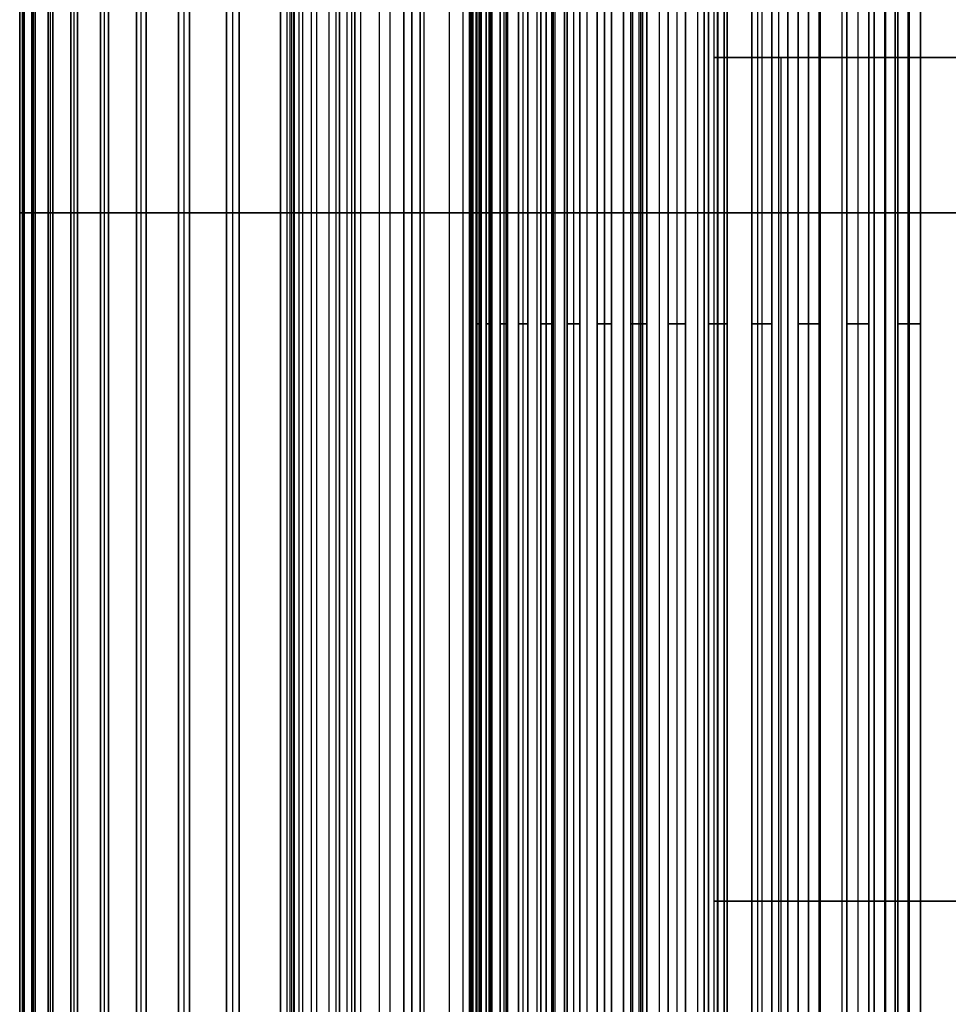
# Model space of a CAD drawing. Header units: millimetres. Extents: x -65 to 65, y -196 to 80.
# Tile 632 of 656: x -55 to -13, y -36 to 9. Entities that reach past the tile are written whole.
import ezdxf

# ---------------------------------------------------------------- set-up
doc = ezdxf.new("R2010")
doc.units = ezdxf.units.MM
doc.header["$MEASUREMENT"] = 0
doc.layers.add('IGES level 0', color=7, linetype='Continuous', true_color=0xa0a0a0)

msp = doc.modelspace()

# ---------------------------------------------------------------- linework, layer by layer
at = {"layer": 'IGES level 0'}
for p, q in [((-43.065, -70.931, 0.543), (-43.065, 70.931, 0.543)), ((-43.065, -70.931, -0.543), (-43.065, 70.931, -0.543)), ((-42.985, -70.931, 2.676), (-42.985, 70.931, 2.676)), ((-42.985, -70.931, -2.676), (-42.985, 70.931, -2.676)), ((-42.904, -70.931, 3.76), (-42.904, 70.931, 3.76)), ((-42.904, -70.931, -3.76), (-42.904, 70.931, -3.76)), ((-42.665, -70.931, 5.881), (-42.665, 70.931, 5.881)), ((-42.665, -70.931, -5.881), (-42.665, 70.931, -5.881)), ((-42.503, -70.931, 6.956), (-42.503, 70.931, 6.956)), ((-42.503, -70.931, -6.956), (-42.503, 70.931, -6.956)), ((-42.106, -70.931, 9.053), (-42.106, 70.931, 9.053)), ((-42.106, -70.931, -9.053), (-42.106, 70.931, -9.053)), ((-41.865, -70.931, 10.113), (-41.865, 70.931, 10.113)), ((-41.865, -70.931, -10.113), (-41.865, 70.931, -10.113)), ((-41.312, -70.931, 12.174), (-41.312, 70.931, 12.174)), ((-41.312, -70.931, -12.174), (-41.312, 70.931, -12.174)), ((-40.992, -70.931, 13.213), (-40.992, 70.931, 13.213)), ((-40.992, -70.931, -13.213), (-40.992, 70.931, -13.213)), ((-40.287, -70.931, 15.228), (-40.287, 70.931, 15.228)), ((-40.287, -70.931, -15.228), (-40.287, 70.931, -15.228)), ((-39.89, -70.931, 16.239), (-39.89, 70.931, 16.239)), ((-39.89, -70.931, -16.239), (-39.89, 70.931, -16.239)), ((-39.036, -70.931, -18.196), (-39.036, 70.931, -18.196)), ((-39.036, -70.931, 18.196), (-39.036, 70.931, 18.196)), ((-38.565, -70.931, -19.175), (-38.565, 70.931, -19.175)), ((-38.565, -70.931, 19.175), (-38.565, 70.931, 19.175)), ((-37.567, -70.931, -21.062), (-37.567, 70.931, -21.062)), ((-37.567, -70.931, 21.062), (-37.567, 70.931, 21.062)), ((-37.024, -70.931, -22.003), (-37.024, 70.931, -22.003)), ((-37.024, -70.931, 22.003), (-37.024, 70.931, 22.003)), ((-35.888, -70.931, -23.811), (-35.888, 70.931, -23.811)), ((-35.888, -70.931, 23.811), (-35.888, 70.931, 23.811)), ((-35.276, -70.931, -24.708), (-35.276, 70.931, -24.708)), ((-35.276, -70.931, 24.708), (-35.276, 70.931, 24.708)), ((-34.009, -70.931, -26.426), (-34.009, 70.931, -26.426)), ((-34.009, -70.931, 26.426), (-34.009, 70.931, 26.426)), ((-33.331, -70.931, -27.276), (-33.331, 70.931, -27.276)), ((-33.331, -70.931, 27.276), (-33.331, 70.931, 27.276)), ((-31.939, -70.931, -28.893), (-31.939, 70.931, -28.893)), ((-31.939, -70.931, 28.893), (-31.939, 70.931, 28.893)), ((-31.199, -70.931, -29.69), (-31.199, 70.931, -29.69)), ((-31.199, -70.931, 29.69), (-31.199, 70.931, 29.69)), ((-29.69, -70.931, -31.199), (-29.69, 70.931, -31.199)), ((-29.69, -70.931, 31.199), (-29.69, 70.931, 31.199)), ((-28.893, -70.931, -31.939), (-28.893, 70.931, -31.939)), ((-28.893, -70.931, 31.939), (-28.893, 70.931, 31.939)), ((-27.276, -70.931, -33.331), (-27.276, 70.931, -33.331)), ((-27.276, -70.931, 33.331), (-27.276, 70.931, 33.331)), ((-26.426, -70.931, -34.009), (-26.426, 70.931, -34.009)), ((-26.426, -70.931, 34.009), (-26.426, 70.931, 34.009)), ((-24.708, -70.931, -35.276), (-24.708, 70.931, -35.276)), ((-24.708, -70.931, 35.276), (-24.708, 70.931, 35.276)), ((-23.811, -70.931, -35.888), (-23.811, 70.931, -35.888)), ((-23.811, -70.931, 35.888), (-23.811, 70.931, 35.888)), ((-22.003, -70.931, -37.024), (-22.003, 70.931, -37.024)), ((-22.003, -70.931, 37.024), (-22.003, 70.931, 37.024)), ((-21.062, -70.931, -37.567), (-21.062, 70.931, -37.567)), ((-21.062, -70.931, 37.567), (-21.062, 70.931, 37.567)), ((-19.175, -70.931, -38.565), (-19.175, 70.931, -38.565)), ((-19.175, -70.931, 38.565), (-19.175, 70.931, 38.565)), ((-18.196, -70.931, -39.036), (-18.196, 70.931, -39.036)), ((-18.196, -70.931, 39.036), (-18.196, 70.931, 39.036)), ((-16.239, -70.931, -39.89), (-16.239, 70.931, -39.89)), ((-16.239, -70.931, 39.89), (-16.239, 70.931, 39.89)), ((-15.228, -70.931, -40.287), (-15.228, 70.931, -40.287)), ((-15.228, -70.931, 40.287), (-15.228, 70.931, 40.287)), ((-55.25, -52.537, 0), (-55.25, 52.537, 0)), ((-55.248, 52.537, 0.499), (-55.248, -52.537, 0.499)), ((-55.248, -52.537, 0.499), (-55.248, 52.537, 0.499)), ((-55.248, 52.537, -0.499), (-55.248, -52.537, -0.499)), ((-55.248, 52.537, -0.499), (-55.248, -52.537, -0.499)), ((-55.131, 52.537, 3.631), (-55.131, -52.537, 3.631)), ((-55.131, 52.537, 3.631), (-55.131, -52.537, 3.631)), ((-55.131, 52.537, -3.631), (-55.131, -52.537, -3.631)), ((-55.131, -52.537, -3.631), (-55.131, 52.537, -3.631)), ((-55.096, -52.537, 4.129), (-55.096, 52.537, 4.129)), ((-55.096, -52.537, -4.129), (-55.096, 52.537, -4.129)), ((-55.056, 52.537, 4.626), (-55.056, -52.537, 4.626)), ((-55.056, -52.537, 4.626), (-55.056, 52.537, 4.626)), ((-55.056, 52.537, -4.626), (-55.056, -52.537, -4.626)), ((-55.056, 52.537, -4.626), (-55.056, -52.537, -4.626)), ((-54.705, 52.537, 7.741), (-54.705, -52.537, 7.741)), ((-54.705, 52.537, 7.741), (-54.705, -52.537, 7.741)), ((-54.705, 52.537, -7.741), (-54.705, -52.537, -7.741)), ((-54.705, -52.537, -7.741), (-54.705, 52.537, -7.741)), ((-54.633, -52.537, 8.235), (-54.633, 52.537, 8.235)), ((-54.633, -52.537, -8.235), (-54.633, 52.537, -8.235)), ((-54.556, 52.537, 8.728), (-54.556, -52.537, 8.728)), ((-54.556, -52.537, 8.728), (-54.556, 52.537, 8.728)), ((-54.556, 52.537, -8.728), (-54.556, -52.537, -8.728)), ((-54.556, 52.537, -8.728), (-54.556, -52.537, -8.728)), ((-53.974, 52.537, 11.807), (-53.974, -52.537, 11.807)), ((-53.974, 52.537, 11.807), (-53.974, -52.537, 11.807)), ((-53.974, 52.537, -11.807), (-53.974, -52.537, -11.807)), ((-53.974, -52.537, -11.807), (-53.974, 52.537, -11.807)), ((-53.865, -52.537, 12.294), (-53.865, 52.537, 12.294)), ((-53.865, -52.537, -12.294), (-53.865, 52.537, -12.294)), ((-53.752, 52.537, 12.78), (-53.752, -52.537, 12.78)), ((-53.752, -52.537, 12.78), (-53.752, 52.537, 12.78)), ((-53.752, 52.537, -12.78), (-53.752, -52.537, -12.78)), ((-53.752, 52.537, -12.78), (-53.752, -52.537, -12.78)), ((-52.94, 52.537, 15.808), (-52.94, -52.537, 15.808)), ((-52.94, 52.537, 15.808), (-52.94, -52.537, 15.808)), ((-52.94, 52.537, -15.808), (-52.94, -52.537, -15.808)), ((-52.94, -52.537, -15.808), (-52.94, 52.537, -15.808)), ((-52.795, -52.537, 16.285), (-52.795, 52.537, 16.285)), ((-52.795, -52.537, -16.285), (-52.795, 52.537, -16.285)), ((-52.646, 52.537, 16.761), (-52.646, -52.537, 16.761)), ((-52.646, -52.537, 16.761), (-52.646, 52.537, 16.761)), ((-52.646, 52.537, -16.761), (-52.646, -52.537, -16.761)), ((-52.646, 52.537, -16.761), (-52.646, -52.537, -16.761)), ((-51.611, 52.537, 19.72), (-51.611, -52.537, 19.72)), ((-51.611, 52.537, 19.72), (-51.611, -52.537, 19.72)), ((-51.611, 52.537, -19.72), (-51.611, -52.537, -19.72)), ((-51.611, -52.537, -19.72), (-51.611, 52.537, -19.72)), ((-51.431, -52.537, 20.185), (-51.431, 52.537, 20.185)), ((-51.431, -52.537, -20.185), (-51.431, 52.537, -20.185)), ((-51.246, 52.537, 20.649), (-51.246, -52.537, 20.649)), ((-51.246, -52.537, 20.649), (-51.246, 52.537, 20.649)), ((-51.246, 52.537, -20.649), (-51.246, -52.537, -20.649)), ((-51.246, 52.537, -20.649), (-51.246, -52.537, -20.649)), ((-49.993, 52.537, -23.521), (-49.993, -52.537, -23.521)), ((-49.993, -52.537, -23.521), (-49.993, 52.537, -23.521)), ((-49.993, 52.537, 23.521), (-49.993, -52.537, 23.521)), ((-49.993, 52.537, 23.521), (-49.993, -52.537, 23.521)), ((-49.779, -52.537, -23.972), (-49.779, 52.537, -23.972)), ((-49.779, -52.537, 23.972), (-49.779, 52.537, 23.972)), ((-49.56, 52.537, -24.421), (-49.56, -52.537, -24.421)), ((-49.56, 52.537, -24.421), (-49.56, -52.537, -24.421)), ((-49.56, 52.537, 24.421), (-49.56, -52.537, 24.421)), ((-49.56, -52.537, 24.421), (-49.56, 52.537, 24.421)), ((-48.095, 52.537, -27.192), (-48.095, -52.537, -27.192)), ((-48.095, -52.537, -27.192), (-48.095, 52.537, -27.192)), ((-48.095, 52.537, 27.192), (-48.095, -52.537, 27.192)), ((-48.095, 52.537, 27.192), (-48.095, -52.537, 27.192)), ((-47.848, -52.537, -27.625), (-47.848, 52.537, -27.625)), ((-47.848, -52.537, 27.625), (-47.848, 52.537, 27.625)), ((-47.596, 52.537, -28.056), (-47.596, -52.537, -28.056)), ((-47.596, 52.537, -28.056), (-47.596, -52.537, -28.056)), ((-47.596, 52.537, 28.056), (-47.596, -52.537, 28.056)), ((-47.596, -52.537, 28.056), (-47.596, 52.537, 28.056)), ((-45.929, 52.537, -30.71), (-45.929, -52.537, -30.71)), ((-45.929, -52.537, -30.71), (-45.929, 52.537, -30.71)), ((-45.929, 52.537, 30.71), (-45.929, -52.537, 30.71)), ((-45.929, 52.537, 30.71), (-45.929, -52.537, 30.71)), ((-45.65, -52.537, -31.123), (-45.65, 52.537, -31.123)), ((-45.65, -52.537, 31.123), (-45.65, 52.537, 31.123)), ((-45.367, 52.537, -31.535), (-45.367, -52.537, -31.535)), ((-45.367, 52.537, -31.535), (-45.367, -52.537, -31.535)), ((-45.367, 52.537, 31.535), (-45.367, -52.537, 31.535)), ((-45.367, -52.537, 31.535), (-45.367, 52.537, 31.535)), ((-43.506, 52.537, -34.056), (-43.506, -52.537, -34.056)), ((-43.506, -52.537, -34.056), (-43.506, 52.537, -34.056)), ((-43.506, 52.537, 34.056), (-43.506, -52.537, 34.056)), ((-43.506, 52.537, 34.056), (-43.506, -52.537, 34.056)), ((-43.196, -52.537, -34.448), (-43.196, 52.537, -34.448)), ((-43.196, -52.537, 34.448), (-43.196, 52.537, 34.448)), ((-42.883, 52.537, -34.837), (-42.883, -52.537, -34.837)), ((-42.883, 52.537, -34.837), (-42.883, -52.537, -34.837)), ((-42.883, 52.537, 34.837), (-42.883, -52.537, 34.837)), ((-42.883, -52.537, 34.837), (-42.883, 52.537, 34.837)), ((-40.839, 52.537, -37.212), (-40.839, -52.537, -37.212)), ((-40.839, -52.537, -37.212), (-40.839, 52.537, -37.212)), ((-40.839, 52.537, 37.212), (-40.839, -52.537, 37.212)), ((-40.839, 52.537, 37.212), (-40.839, -52.537, 37.212)), ((-40.501, -52.537, -37.58), (-40.501, 52.537, -37.58)), ((-40.501, -52.537, 37.58), (-40.501, 52.537, 37.58)), ((-40.16, 52.537, -37.944), (-40.16, -52.537, -37.944)), ((-40.16, 52.537, -37.944), (-40.16, -52.537, -37.944)), ((-40.16, 52.537, 37.944), (-40.16, -52.537, 37.944)), ((-40.16, -52.537, 37.944), (-40.16, 52.537, 37.944)), ((-37.944, 52.537, -40.16), (-37.944, -52.537, -40.16)), ((-37.944, -52.537, -40.16), (-37.944, 52.537, -40.16)), ((-37.944, 52.537, 40.16), (-37.944, -52.537, 40.16)), ((-37.944, 52.537, 40.16), (-37.944, -52.537, 40.16)), ((-37.58, -52.537, -40.501), (-37.58, 52.537, -40.501)), ((-37.58, -52.537, 40.501), (-37.58, 52.537, 40.501)), ((-37.212, 52.537, -40.839), (-37.212, -52.537, -40.839)), ((-37.212, 52.537, -40.839), (-37.212, -52.537, -40.839)), ((-37.212, 52.537, 40.839), (-37.212, -52.537, 40.839)), ((-37.212, -52.537, 40.839), (-37.212, 52.537, 40.839)), ((-34.837, 52.537, -42.883), (-34.837, -52.537, -42.883)), ((-34.837, -52.537, -42.883), (-34.837, 52.537, -42.883)), ((-34.837, 52.537, 42.883), (-34.837, -52.537, 42.883)), ((-34.837, 52.537, 42.883), (-34.837, -52.537, 42.883)), ((-34.448, -52.537, -43.196), (-34.448, 52.537, -43.196)), ((-34.448, -52.537, 43.196), (-34.448, 52.537, 43.196)), ((-34.056, 52.537, -43.506), (-34.056, -52.537, -43.506)), ((-34.056, 52.537, -43.506), (-34.056, -52.537, -43.506)), ((-34.056, 52.537, 43.506), (-34.056, -52.537, 43.506)), ((-34.056, -52.537, 43.506), (-34.056, 52.537, 43.506)), ((-31.535, 52.537, -45.367), (-31.535, -52.537, -45.367)), ((-31.535, -52.537, -45.367), (-31.535, 52.537, -45.367)), ((-31.535, 52.537, 45.367), (-31.535, -52.537, 45.367)), ((-31.535, 52.537, 45.367), (-31.535, -52.537, 45.367)), ((-31.123, -52.537, -45.65), (-31.123, 52.537, -45.65)), ((-31.123, -52.537, 45.65), (-31.123, 52.537, 45.65)), ((-30.71, 52.537, -45.929), (-30.71, -52.537, -45.929)), ((-30.71, 52.537, -45.929), (-30.71, -52.537, -45.929)), ((-30.71, 52.537, 45.929), (-30.71, -52.537, 45.929)), ((-30.71, -52.537, 45.929), (-30.71, 52.537, 45.929)), ((-28.056, 52.537, -47.596), (-28.056, -52.537, -47.596)), ((-28.056, -52.537, -47.596), (-28.056, 52.537, -47.596)), ((-28.056, 52.537, 47.596), (-28.056, -52.537, 47.596)), ((-28.056, 52.537, 47.596), (-28.056, -52.537, 47.596)), ((-27.625, -52.537, -47.848), (-27.625, 52.537, -47.848)), ((-27.625, -52.537, 47.848), (-27.625, 52.537, 47.848)), ((-27.192, 52.537, -48.095), (-27.192, -52.537, -48.095)), ((-27.192, 52.537, -48.095), (-27.192, -52.537, -48.095)), ((-27.192, 52.537, 48.095), (-27.192, -52.537, 48.095)), ((-27.192, -52.537, 48.095), (-27.192, 52.537, 48.095)), ((-24.421, 52.537, -49.56), (-24.421, -52.537, -49.56)), ((-24.421, -52.537, -49.56), (-24.421, 52.537, -49.56)), ((-24.421, 52.537, 49.56), (-24.421, -52.537, 49.56)), ((-24.421, 52.537, 49.56), (-24.421, -52.537, 49.56)), ((-23.972, -52.537, -49.779), (-23.972, 52.537, -49.779)), ((-23.972, -52.537, 49.779), (-23.972, 52.537, 49.779)), ((-23.521, 52.537, -49.993), (-23.521, -52.537, -49.993)), ((-23.521, 52.537, -49.993), (-23.521, -52.537, -49.993)), ((-23.521, 52.537, 49.993), (-23.521, -52.537, 49.993)), ((-23.521, -52.537, 49.993), (-23.521, 52.537, 49.993)), ((-20.649, 52.537, -51.246), (-20.649, -52.537, -51.246)), ((-20.649, -52.537, -51.246), (-20.649, 52.537, -51.246)), ((-20.649, 52.537, 51.246), (-20.649, -52.537, 51.246)), ((-20.649, 52.537, 51.246), (-20.649, -52.537, 51.246)), ((-20.185, -52.537, -51.431), (-20.185, 52.537, -51.431)), ((-20.185, -52.537, 51.431), (-20.185, 52.537, 51.431)), ((-19.72, 52.537, -51.611), (-19.72, -52.537, -51.611)), ((-19.72, 52.537, -51.611), (-19.72, -52.537, -51.611)), ((-19.72, 52.537, 51.611), (-19.72, -52.537, 51.611)), ((-19.72, -52.537, 51.611), (-19.72, 52.537, 51.611)), ((-16.761, 52.537, -52.646), (-16.761, -52.537, -52.646)), ((-16.761, -52.537, -52.646), (-16.761, 52.537, -52.646)), ((-16.761, 52.537, 52.646), (-16.761, -52.537, 52.646)), ((-16.761, 52.537, 52.646), (-16.761, -52.537, 52.646)), ((-16.285, -52.537, -52.795), (-16.285, 52.537, -52.795)), ((-16.285, -52.537, 52.795), (-16.285, 52.537, 52.795)), ((-15.808, 52.537, -52.94), (-15.808, -52.537, -52.94)), ((-15.808, 52.537, -52.94), (-15.808, -52.537, -52.94)), ((-15.808, 52.537, 52.94), (-15.808, -52.537, 52.94)), ((-15.808, -52.537, 52.94), (-15.808, 52.537, 52.94)), ((-35, 49.663, 0), (-35, -59.663, 0)), ((-34.995, -59.663, 0.573), (-34.995, 49.663, 0.573)), ((-34.995, 49.663, -0.573), (-34.995, -59.663, -0.573)), ((-34.995, 49.663, 0.573), (-34.995, -59.663, 0.573)), ((-34.995, -59.663, -0.573), (-34.995, 49.663, -0.573)), ((-34.94, 49.663, 2.044), (-34.94, -59.663, 2.044)), ((-34.94, -59.663, -2.044), (-34.94, 49.663, -2.044)), ((-34.94, -59.663, 2.044), (-34.94, 49.663, 2.044)), ((-34.94, 49.663, -2.044), (-34.94, -59.663, -2.044)), ((-34.902, 49.663, 2.616), (-34.902, -59.663, 2.616)), ((-34.902, 49.663, -2.616), (-34.902, -59.663, -2.616)), ((-34.855, -59.663, 3.186), (-34.855, 49.663, 3.186)), ((-34.855, 49.663, -3.186), (-34.855, -59.663, -3.186)), ((-34.855, 49.663, 3.186), (-34.855, -59.663, 3.186)), ((-34.855, -59.663, -3.186), (-34.855, 49.663, -3.186)), ((-34.69, 49.663, 4.649), (-34.69, -59.663, 4.649)), ((-34.69, -59.663, -4.649), (-34.69, 49.663, -4.649)), ((-34.69, -59.663, 4.649), (-34.69, 49.663, 4.649)), ((-34.69, 49.663, -4.649), (-34.69, -59.663, -4.649)), ((-34.609, 49.663, 5.216), (-34.609, -59.663, 5.216)), ((-34.609, 49.663, -5.216), (-34.609, -59.663, -5.216)), ((-34.519, -59.663, 5.782), (-34.519, 49.663, 5.782)), ((-34.519, 49.663, -5.782), (-34.519, -59.663, -5.782)), ((-34.519, 49.663, 5.782), (-34.519, -59.663, 5.782)), ((-34.519, -59.663, -5.782), (-34.519, 49.663, -5.782)), ((-34.245, 49.663, 7.229), (-34.245, -59.663, 7.229)), ((-34.245, -59.663, -7.229), (-34.245, 49.663, -7.229)), ((-34.245, -59.663, 7.229), (-34.245, 49.663, 7.229)), ((-34.245, 49.663, -7.229), (-34.245, -59.663, -7.229)), ((-34.122, 49.663, 7.788), (-34.122, -59.663, 7.788)), ((-34.122, 49.663, -7.788), (-34.122, -59.663, -7.788)), ((-33.99, -59.663, 8.346), (-33.99, 49.663, 8.346)), ((-33.99, 49.663, -8.346), (-33.99, -59.663, -8.346)), ((-33.99, 49.663, 8.346), (-33.99, -59.663, 8.346)), ((-33.99, -59.663, -8.346), (-33.99, 49.663, -8.346)), ((-33.609, 49.663, 9.768), (-33.609, -59.663, 9.768)), ((-33.609, -59.663, -9.768), (-33.609, 49.663, -9.768)), ((-33.609, -59.663, 9.768), (-33.609, 49.663, 9.768)), ((-33.609, 49.663, -9.768), (-33.609, -59.663, -9.768)), ((-33.445, 49.663, 10.316), (-33.445, -59.663, 10.316)), ((-33.445, 49.663, -10.316), (-33.445, -59.663, -10.316)), ((-33.272, -59.663, 10.862), (-33.272, 49.663, 10.862)), ((-33.272, 49.663, -10.862), (-33.272, -59.663, -10.862)), ((-33.272, 49.663, 10.862), (-33.272, -59.663, 10.862)), ((-33.272, -59.663, -10.862), (-33.272, 49.663, -10.862)), ((-32.785, 49.663, 12.252), (-32.785, -59.663, 12.252)), ((-32.785, -59.663, -12.252), (-32.785, 49.663, -12.252)), ((-32.785, -59.663, 12.252), (-32.785, 49.663, 12.252)), ((-32.785, 49.663, -12.252), (-32.785, -59.663, -12.252)), ((-32.581, 49.663, 12.787), (-32.581, -59.663, 12.787)), ((-32.581, 49.663, -12.787), (-32.581, -59.663, -12.787)), ((-32.367, -59.663, 13.318), (-32.367, 49.663, 13.318)), ((-32.367, 49.663, -13.318), (-32.367, -59.663, -13.318)), ((-32.367, 49.663, 13.318), (-32.367, -59.663, 13.318)), ((-32.367, -59.663, -13.318), (-32.367, 49.663, -13.318)), ((-31.778, -59.663, -14.668), (-31.778, 49.663, -14.668)), ((-31.778, 49.663, 14.668), (-31.778, -59.663, 14.668)), ((-31.778, 49.663, -14.668), (-31.778, -59.663, -14.668)), ((-31.778, -59.663, 14.668), (-31.778, 49.663, 14.668)), ((-31.534, 49.663, -15.186), (-31.534, -59.663, -15.186)), ((-31.534, 49.663, 15.186), (-31.534, -59.663, 15.186)), ((-31.281, 49.663, -15.7), (-31.281, -59.663, -15.7)), ((-31.281, -59.663, 15.7), (-31.281, 49.663, 15.7)), ((-31.281, -59.663, -15.7), (-31.281, 49.663, -15.7)), ((-31.281, 49.663, 15.7), (-31.281, -59.663, 15.7)), ((-30.593, -59.663, -17.002), (-30.593, 49.663, -17.002)), ((-30.593, 49.663, 17.002), (-30.593, -59.663, 17.002)), ((-30.593, 49.663, -17.002), (-30.593, -59.663, -17.002)), ((-30.593, -59.663, 17.002), (-30.593, 49.663, 17.002)), ((-30.311, 49.663, -17.5), (-30.311, -59.663, -17.5)), ((-30.311, 49.663, 17.5), (-30.311, -59.663, 17.5)), ((-30.02, 49.663, -17.994), (-30.02, -59.663, -17.994)), ((-30.02, -59.663, 17.994), (-30.02, 49.663, 17.994)), ((-30.02, -59.663, -17.994), (-30.02, 49.663, -17.994)), ((-30.02, 49.663, 17.994), (-30.02, -59.663, 17.994)), ((-29.237, -59.663, -19.24), (-29.237, 49.663, -19.24)), ((-29.237, 49.663, 19.24), (-29.237, -59.663, 19.24)), ((-29.237, 49.663, -19.24), (-29.237, -59.663, -19.24)), ((-29.237, -59.663, 19.24), (-29.237, 49.663, 19.24)), ((-28.918, 49.663, -19.716), (-28.918, -59.663, -19.716)), ((-28.918, 49.663, 19.716), (-28.918, -59.663, 19.716)), ((-28.592, 49.663, -20.187), (-28.592, -59.663, -20.187)), ((-28.592, -59.663, 20.187), (-28.592, 49.663, 20.187)), ((-28.592, -59.663, -20.187), (-28.592, 49.663, -20.187)), ((-28.592, 49.663, 20.187), (-28.592, -59.663, 20.187)), ((-27.718, -59.663, -21.371), (-27.718, 49.663, -21.371)), ((-27.718, 49.663, 21.371), (-27.718, -59.663, 21.371)), ((-27.718, 49.663, -21.371), (-27.718, -59.663, -21.371)), ((-27.718, -59.663, 21.371), (-27.718, 49.663, 21.371)), ((-27.364, 49.663, -21.822), (-27.364, -59.663, -21.822)), ((-27.364, 49.663, 21.822), (-27.364, -59.663, 21.822)), ((-27.003, 49.663, -22.267), (-27.003, -59.663, -22.267)), ((-27.003, -59.663, 22.267), (-27.003, 49.663, 22.267)), ((-27.003, -59.663, -22.267), (-27.003, 49.663, -22.267)), ((-27.003, 49.663, 22.267), (-27.003, -59.663, 22.267)), ((-26.043, -59.663, -23.383), (-26.043, 49.663, -23.383)), ((-26.043, 49.663, 23.383), (-26.043, -59.663, 23.383)), ((-26.043, 49.663, -23.383), (-26.043, -59.663, -23.383)), ((-26.043, -59.663, 23.383), (-26.043, 49.663, 23.383)), ((-25.657, 49.663, -23.806), (-25.657, -59.663, -23.806)), ((-25.657, 49.663, 23.806), (-25.657, -59.663, 23.806)), ((-25.264, 49.663, -24.223), (-25.264, -59.663, -24.223)), ((-25.264, -59.663, 24.223), (-25.264, 49.663, 24.223)), ((-25.264, -59.663, -24.223), (-25.264, 49.663, -24.223)), ((-25.264, 49.663, 24.223), (-25.264, -59.663, 24.223)), ((-24.223, -59.663, -25.264), (-24.223, 49.663, -25.264)), ((-24.223, 49.663, 25.264), (-24.223, -59.663, 25.264)), ((-24.223, 49.663, -25.264), (-24.223, -59.663, -25.264)), ((-24.223, -59.663, 25.264), (-24.223, 49.663, 25.264)), ((-23.806, 49.663, -25.657), (-23.806, -59.663, -25.657)), ((-23.806, 49.663, 25.657), (-23.806, -59.663, 25.657)), ((-23.383, 49.663, -26.043), (-23.383, -59.663, -26.043)), ((-23.383, -59.663, 26.043), (-23.383, 49.663, 26.043)), ((-23.383, -59.663, -26.043), (-23.383, 49.663, -26.043)), ((-23.383, 49.663, 26.043), (-23.383, -59.663, 26.043)), ((-22.267, -59.663, -27.003), (-22.267, 49.663, -27.003)), ((-22.267, 49.663, 27.003), (-22.267, -59.663, 27.003)), ((-22.267, 49.663, -27.003), (-22.267, -59.663, -27.003)), ((-22.267, -59.663, 27.003), (-22.267, 49.663, 27.003)), ((-21.822, 49.663, -27.364), (-21.822, -59.663, -27.364)), ((-21.822, 49.663, 27.364), (-21.822, -59.663, 27.364)), ((-21.371, 49.663, -27.718), (-21.371, -59.663, -27.718)), ((-21.371, -59.663, 27.718), (-21.371, 49.663, 27.718)), ((-21.371, -59.663, -27.718), (-21.371, 49.663, -27.718)), ((-21.371, 49.663, 27.718), (-21.371, -59.663, 27.718)), ((-20.187, -59.663, -28.592), (-20.187, 49.663, -28.592)), ((-20.187, 49.663, 28.592), (-20.187, -59.663, 28.592)), ((-20.187, 49.663, -28.592), (-20.187, -59.663, -28.592)), ((-20.187, -59.663, 28.592), (-20.187, 49.663, 28.592)), ((-19.716, 49.663, -28.918), (-19.716, -59.663, -28.918)), ((-19.716, 49.663, 28.918), (-19.716, -59.663, 28.918)), ((-19.24, 49.663, -29.237), (-19.24, -59.663, -29.237)), ((-19.24, -59.663, 29.237), (-19.24, 49.663, 29.237)), ((-19.24, -59.663, -29.237), (-19.24, 49.663, -29.237)), ((-19.24, 49.663, 29.237), (-19.24, -59.663, 29.237)), ((-17.994, -59.663, -30.02), (-17.994, 49.663, -30.02)), ((-17.994, 49.663, 30.02), (-17.994, -59.663, 30.02)), ((-17.994, 49.663, -30.02), (-17.994, -59.663, -30.02)), ((-17.994, -59.663, 30.02), (-17.994, 49.663, 30.02)), ((-17.5, 49.663, -30.311), (-17.5, -59.663, -30.311)), ((-17.5, 49.663, 30.311), (-17.5, -59.663, 30.311)), ((-17.002, 49.663, -30.593), (-17.002, -59.663, -30.593)), ((-17.002, -59.663, 30.593), (-17.002, 49.663, 30.593)), ((-17.002, -59.663, -30.593), (-17.002, 49.663, -30.593)), ((-17.002, 49.663, 30.593), (-17.002, -59.663, 30.593)), ((-15.7, -59.663, -31.281), (-15.7, 49.663, -31.281)), ((-15.7, 49.663, 31.281), (-15.7, -59.663, 31.281)), ((-15.7, 49.663, -31.281), (-15.7, -59.663, -31.281)), ((-15.7, -59.663, 31.281), (-15.7, 49.663, 31.281)), ((-15.186, 49.663, -31.534), (-15.186, -59.663, -31.534)), ((-15.186, 49.663, 31.534), (-15.186, -59.663, 31.534)), ((-14.668, 49.663, -31.778), (-14.668, -59.663, -31.778)), ((-14.668, -59.663, 31.778), (-14.668, 49.663, 31.778)), ((-14.668, -59.663, -31.778), (-14.668, 49.663, -31.778)), ((-14.668, 49.663, 31.778), (-14.668, -59.663, 31.778)), ((-23.961, 7, -1.374), (-20.966, 7, -1.203)), ((-23.961, -69, -1.374), (-23.961, 7, -1.374)), ((-20.966, 7, -1.203), (-20.966, -69, -1.203)), ((-55.248, 0, 0.499), (-34.995, 0, 0.573)), ((-34.995, 0, -0.573), (-55.248, 0, -0.499)), ((-34.94, 0, 2.044), (-55.131, 0, 3.631)), ((-55.131, 0, -3.631), (-34.94, 0, -2.044)), ((-55.056, 0, 4.626), (-34.855, 0, 3.186)), ((-34.855, 0, -3.186), (-55.056, 0, -4.626)), ((-34.69, 0, 4.649), (-54.705, 0, 7.741)), ((-54.705, 0, -7.741), (-34.69, 0, -4.649)), ((-54.556, 0, 8.728), (-34.519, 0, 5.782)), ((-34.519, 0, -5.782), (-54.556, 0, -8.728)), ((-34.245, 0, 7.229), (-53.974, 0, 11.807)), ((-53.974, 0, -11.807), (-34.245, 0, -7.229)), ((-53.752, 0, 12.78), (-33.99, 0, 8.346)), ((-52.94, 0, -15.808), (-33.609, 0, -9.768)), ((-52.646, 0, 16.761), (-33.272, 0, 10.862)), ((-32.785, 0, 12.252), (-51.611, 0, 19.72)), ((-51.611, 0, -19.72), (-32.785, 0, -12.252)), ((-51.246, 0, 20.649), (-32.367, 0, 13.318)), ((-49.993, 0, -23.521), (-31.778, 0, -14.668)), ((-49.56, 0, 24.421), (-31.281, 0, 15.7)), ((-48.095, 0, -27.192), (-30.593, 0, -17.002)), ((-30.593, 0, 17.002), (-48.095, 0, 27.192)), ((-30.02, 0, -17.994), (-47.596, 0, -28.056)), ((-47.596, 0, 28.056), (-30.02, 0, 17.994)), ((-29.237, 0, 19.24), (-45.929, 0, 30.71)), ((-28.592, 0, -20.187), (-45.367, 0, -31.535)), ((-27.718, 0, 21.371), (-43.506, 0, 34.056)), ((-27.003, 0, -22.267), (-42.883, 0, -34.837)), ((-40.839, 0, -37.212), (-26.043, 0, -23.383)), ((-26.043, 0, 23.383), (-40.839, 0, 37.212)), ((-25.264, 0, -24.223), (-40.16, 0, -37.944)), ((-37.944, 0, -40.16), (-24.223, 0, -25.264)), ((-24.223, 0, 25.264), (-37.944, 0, 40.16)), ((-34.837, 0, -42.883), (-22.267, 0, -27.003)), ((-22.267, 0, 27.003), (-34.837, 0, 42.883)), ((-21.371, 0, -27.718), (-34.056, 0, -43.506)), ((-31.535, 0, -45.367), (-20.187, 0, -28.592)), ((-20.187, 0, 28.592), (-31.535, 0, 45.367)), ((-19.24, 0, -29.237), (-30.71, 0, -45.929)), ((-30.71, 0, 45.929), (-19.24, 0, 29.237)), ((-28.056, 0, -47.596), (-17.994, 0, -30.02)), ((-17.994, 0, 30.02), (-28.056, 0, 47.596)), ((-17.002, 0, -30.593), (-27.192, 0, -48.095)), ((-27.192, 0, 48.095), (-17.002, 0, 30.593)), ((-15.7, 0, 31.281), (-24.421, 0, 49.56)), ((-23.521, 0, 49.993), (-14.668, 0, 31.778)), ((-20.649, 0, -51.246), (-13.318, 0, -32.367)), ((-12.252, 0, -32.785), (-19.72, 0, -51.611)), ((-19.72, 0, 51.611), (-12.252, 0, 32.785)), ((-16.761, 0, -52.646), (-10.862, 0, -33.272)), ((-15.808, 0, 52.94), (-9.768, 0, 33.609)), ((-33.99, 0, -8.346), (-53.752, 0, -12.78)), ((-33.609, 0, 9.768), (-52.94, 0, 15.808)), ((-33.272, 0, -10.862), (-52.646, 0, -16.761)), ((-32.367, 0, -13.318), (-51.246, 0, -20.649)), ((-31.778, 0, 14.668), (-49.993, 0, 23.521)), ((-31.281, 0, -15.7), (-49.56, 0, -24.421)), ((-45.929, 0, -30.71), (-29.237, 0, -19.24)), ((-45.367, 0, 31.535), (-28.592, 0, 20.187)), ((-43.506, 0, -34.056), (-27.718, 0, -21.371)), ((-42.883, 0, 34.837), (-27.003, 0, 22.267)), ((-40.16, 0, 37.944), (-25.264, 0, 24.223)), ((-23.383, 0, -26.043), (-37.212, 0, -40.839)), ((-37.212, 0, 40.839), (-23.383, 0, 26.043)), ((-34.056, 0, 43.506), (-21.371, 0, 27.718)), ((-24.421, 0, -49.56), (-15.7, 0, -31.281)), ((-14.668, 0, -31.778), (-23.521, 0, -49.993)), ((-13.318, 0, 32.367), (-20.649, 0, 51.246)), ((-10.862, 0, 33.272), (-16.761, 0, 52.646)), ((-9.768, 0, -33.609), (-15.808, 0, -52.94))]:
    msp.add_line(p, q, dxfattribs=at)
at = {"layer": 'IGES level 0', "extrusion": (2.11914e-18, 1, -3.69467e-17)}
msp.add_circle((0, 0, 7), 24, dxfattribs=at)
at = {"layer": 'IGES level 0', "extrusion": (0, 1, 0)}
for radius in [24, 21]:
    msp.add_circle((0, 0, 7), radius, dxfattribs=at)
at = {"layer": 'IGES level 0', "extrusion": (2.42187e-18, 1, -4.22248e-17)}
msp.add_circle((0, 0, 7), 21, dxfattribs=at)
at = {"layer": 'IGES level 0', "extrusion": (1.47787e-16, 1, 8.47655e-18)}
msp.add_circle((0, 0, -31), 24, dxfattribs=at)
at = {"layer": 'IGES level 0', "extrusion": (1.68899e-16, 1, 9.68749e-18)}
msp.add_circle((0, 0, -31), 21, dxfattribs=at)
at = {"layer": 'IGES level 0', "extrusion": (0, 1, 0)}
for centre, radius, start, end in [((0, 0), 55.25, 359.4824, 0.5176), ((0, 0), 55.25, 20.911, 21.9461), ((0, 0), 55.25, 333.7681, 334.8033), ((0, 0), 55.25, 29.4824, 30.5176), ((0, 0), 55.25, 308.0539, 309.089), ((0, 0), 55.25, 50.911, 51.9461), ((0, 0), 55.25, 299.4824, 300.5176), ((0, 0), 55.25, 286.6253, 287.6604), ((0, 0), 55.25, 72.3396, 73.3747), ((0, 0, -5), 35, 359.0624, 0.9376), ((0, 0, -5), 35, 354.7767, 356.6519), ((0, 0, -5), 35, 346.2053, 348.0805), ((0, 0, -5), 35, 16.2053, 18.0805), ((0, 0, -5), 35, 341.9195, 343.7947), ((0, 0, -5), 35, 20.491, 22.3662), ((0, 0, -5), 35, 337.6338, 339.509), ((0, 0, -5), 35, 24.7767, 26.6519), ((0, 0, -5), 35, 29.0624, 30.9376), ((0, 0, -5), 35, 324.7767, 326.6519), ((0, 0, -5), 35, 33.3481, 35.2233), ((0, 0, -5), 35, 320.491, 322.3662), ((0, 0, -5), 35, 37.6338, 39.509), ((0, 0, -5), 35, 311.9195, 313.7947)]:
    msp.add_arc(centre, radius, start, end, dxfattribs=at)
at = {"layer": 'IGES level 0', "extrusion": (6.4124e-17, 1, -4.80543e-18)}
msp.add_arc((0, 0), 55.25, 3.7681, 4.8033, dxfattribs=at)
at = {"layer": 'IGES level 0', "extrusion": (9.40374e-17, 1, -2.14634e-17)}
msp.add_arc((0, 0), 55.25, 12.3396, 13.3747, dxfattribs=at)
at = {"layer": 'IGES level 0', "extrusion": (8.69036e-17, 1, -4.18506e-17)}
msp.add_arc((0, 0), 55.25, 25.1967, 26.2319, dxfattribs=at)
at = {"layer": 'IGES level 0', "extrusion": (2.78444e-17, 1, 1.6076e-17)}
msp.add_arc((0, 0), 55.25, 329.4824, 330.5176, dxfattribs=at)
at = {"layer": 'IGES level 0', "extrusion": (5.31303e-17, 1, 3.62236e-17)}
msp.add_arc((0, 0), 55.25, 325.1967, 326.2319, dxfattribs=at)
at = {"layer": 'IGES level 0', "extrusion": (5.31303e-17, 1, -3.62236e-17)}
msp.add_arc((0, 0), 55.25, 33.7681, 34.8033, dxfattribs=at)
at = {"layer": 'IGES level 0', "extrusion": (2.51374e-17, 1, 2.00464e-17)}
msp.add_arc((0, 0), 55.25, 320.911, 321.9461, dxfattribs=at)
at = {"layer": 'IGES level 0', "extrusion": (5.02748e-17, 1, -4.00928e-17)}
msp.add_arc((0, 0), 55.25, 38.0539, 39.089, dxfattribs=at)
at = {"layer": 'IGES level 0', "extrusion": (4.7138e-17, 1, 4.37377e-17)}
msp.add_arc((0, 0), 55.25, 316.6253, 317.6604, dxfattribs=at)
at = {"layer": 'IGES level 0', "extrusion": (6.56066e-17, 1, 7.07071e-17)}
msp.add_arc((0, 0), 55.25, 312.3396, 313.3747, dxfattribs=at)
at = {"layer": 'IGES level 0', "extrusion": (1.81118e-17, 1, -2.65652e-17)}
msp.add_arc((0, 0), 55.25, 55.1967, 56.2319, dxfattribs=at)
at = {"layer": 'IGES level 0', "extrusion": (3.21519e-17, 1, -5.56887e-17)}
msp.add_arc((0, 0), 55.25, 59.4824, 60.5176, dxfattribs=at)
at = {"layer": 'IGES level 0', "extrusion": (4.18506e-17, 1, -8.69036e-17)}
msp.add_arc((0, 0), 55.25, 63.7681, 64.8033, dxfattribs=at)
at = {"layer": 'IGES level 0', "extrusion": (-3.2062e-17, 1, -2.40272e-18)}
msp.add_arc((0, 0), 55.25, 355.1967, 356.2319, dxfattribs=at)
at = {"layer": 'IGES level 0', "extrusion": (-6.35856e-17, 1, 9.58399e-18)}
msp.add_arc((0, 0), 55.25, 8.0539, 9.089, dxfattribs=at)
at = {"layer": 'IGES level 0', "extrusion": (-6.35856e-17, 1, -9.58399e-18)}
msp.add_arc((0, 0), 55.25, 350.911, 351.9461, dxfattribs=at)
at = {"layer": 'IGES level 0', "extrusion": (-3.13458e-17, 1, -7.15447e-18)}
msp.add_arc((0, 0), 55.25, 346.6253, 347.6604, dxfattribs=at)
at = {"layer": 'IGES level 0', "extrusion": (-3.07235e-17, 1, 9.47694e-18)}
msp.add_arc((0, 0), 55.25, 16.6253, 17.6604, dxfattribs=at)
at = {"layer": 'IGES level 0', "extrusion": (-6.1447e-17, 1, -1.89539e-17)}
msp.add_arc((0, 0), 55.25, 342.3396, 343.3747, dxfattribs=at)
at = {"layer": 'IGES level 0', "extrusion": (-2.99294e-17, 1, -1.17464e-17)}
msp.add_arc((0, 0), 55.25, 338.0539, 339.089, dxfattribs=at)
at = {"layer": 'IGES level 0', "extrusion": (-2.3569e-17, 1, 2.18689e-17)}
msp.add_arc((0, 0), 55.25, 42.3396, 43.3747, dxfattribs=at)
at = {"layer": 'IGES level 0', "extrusion": (-6.56066e-17, 1, 7.07071e-17)}
msp.add_arc((0, 0), 55.25, 46.6253, 47.6604, dxfattribs=at)
at = {"layer": 'IGES level 0', "extrusion": (-1.81118e-17, 1, -2.65652e-17)}
msp.add_arc((0, 0), 55.25, 303.7681, 304.8033, dxfattribs=at)
at = {"layer": 'IGES level 0', "extrusion": (-1.39502e-17, 1, -2.89679e-17)}
msp.add_arc((0, 0), 55.25, 295.1967, 296.2319, dxfattribs=at)
at = {"layer": 'IGES level 0', "extrusion": (-1.17464e-17, 1, -2.99294e-17)}
msp.add_arc((0, 0), 55.25, 290.911, 291.9461, dxfattribs=at)
at = {"layer": 'IGES level 0', "extrusion": (-1.17464e-17, 1, 2.99294e-17)}
msp.add_arc((0, 0), 55.25, 68.0539, 69.089, dxfattribs=at)
at = {"layer": 'IGES level 0', "extrusion": (3.77999e-13, 1, -2.83271e-14)}
msp.add_arc((0, 0, -5), 35, 3.3481, 5.2233, dxfattribs=at)
at = {"layer": 'IGES level 0', "extrusion": (3.74826e-13, 1, -5.64959e-14)}
msp.add_arc((0, 0, -5), 35, 7.6338, 9.509, dxfattribs=at)
at = {"layer": 'IGES level 0', "extrusion": (3.74826e-13, 1, 5.64959e-14)}
msp.add_arc((0, 0, -5), 35, 350.491, 352.3662, dxfattribs=at)
at = {"layer": 'IGES level 0', "extrusion": (1.84778e-13, 1, -4.21743e-14)}
msp.add_arc((0, 0, -5), 35, 11.9195, 13.7947, dxfattribs=at)
at = {"layer": 'IGES level 0', "extrusion": (1.7076e-13, 1, 8.22339e-14)}
msp.add_arc((0, 0, -5), 35, 333.3481, 335.2233, dxfattribs=at)
at = {"layer": 'IGES level 0', "extrusion": (1.64138e-13, 1, 9.47648e-14)}
msp.add_arc((0, 0, -5), 35, 329.0624, 330.9376, dxfattribs=at)
at = {"layer": 'IGES level 0', "extrusion": (1.38935e-13, 1, 1.28913e-13)}
msp.add_arc((0, 0, -5), 35, 316.2053, 318.0805, dxfattribs=at)
at = {"layer": 'IGES level 0', "extrusion": (1.38935e-13, 1, -1.28913e-13)}
msp.add_arc((0, 0, -5), 35, 41.9195, 43.7947, dxfattribs=at)
at = {"layer": 'IGES level 0', "extrusion": (1.28913e-13, 1, -1.38935e-13)}
msp.add_arc((0, 0, -5), 35, 46.2053, 48.0805, dxfattribs=at)
at = {"layer": 'IGES level 0', "extrusion": (1.1817e-13, 1, 1.4818e-13)}
msp.add_arc((0, 0, -5), 35, 307.6338, 309.509, dxfattribs=at)
at = {"layer": 'IGES level 0', "extrusion": (1.1817e-13, 1, -1.4818e-13)}
msp.add_arc((0, 0, -5), 35, 50.491, 52.3662, dxfattribs=at)
at = {"layer": 'IGES level 0', "extrusion": (1.06766e-13, 1, 1.56597e-13)}
msp.add_arc((0, 0, -5), 35, 303.3481, 305.2233, dxfattribs=at)
at = {"layer": 'IGES level 0', "extrusion": (1.06766e-13, 1, -1.56597e-13)}
msp.add_arc((0, 0, -5), 35, 54.7767, 56.6519, dxfattribs=at)
at = {"layer": 'IGES level 0', "extrusion": (9.47648e-14, 1, 1.64138e-13)}
msp.add_arc((0, 0, -5), 35, 299.0624, 300.9376, dxfattribs=at)
at = {"layer": 'IGES level 0', "extrusion": (9.47648e-14, 1, -1.64138e-13)}
msp.add_arc((0, 0, -5), 35, 59.0624, 60.9376, dxfattribs=at)
at = {"layer": 'IGES level 0', "extrusion": (8.22339e-14, 1, 1.7076e-13)}
msp.add_arc((0, 0, -5), 35, 294.7767, 296.6519, dxfattribs=at)
at = {"layer": 'IGES level 0', "extrusion": (8.22339e-14, 1, -1.7076e-13)}
msp.add_arc((0, 0, -5), 35, 63.3481, 65.2233, dxfattribs=at)

doc.saveas('drawing.dxf')
